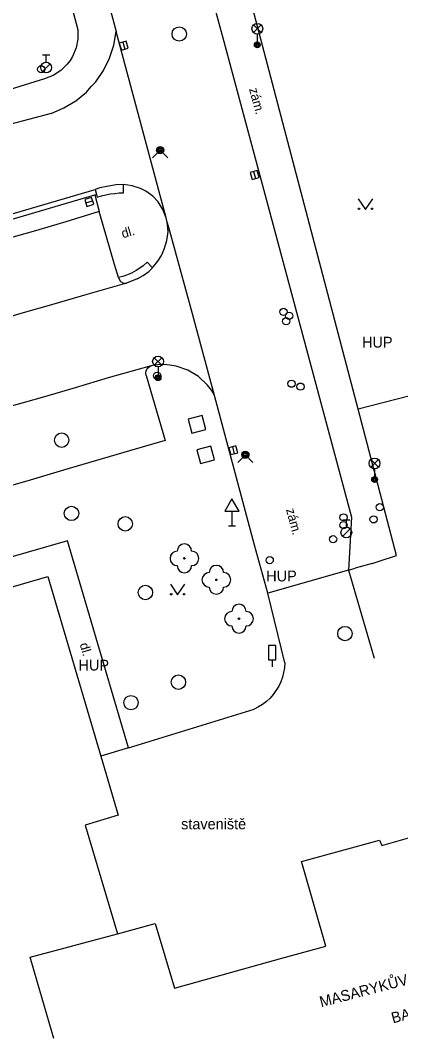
# Model space of a CAD drawing. Extents: x -600309 to -598967, y -1161267 to -1160292.
# Drawn here: x -599602.9 to -599576.5, y -1160733.1 to -1160662.5 of the extents above; entities that cross this region are included whole.
import ezdxf

# ---------------------------------------------------------------- set-up
doc = ezdxf.new("R2010")
doc.units = 0
for name, color, linetype in [('Level 10', 7, 'Continuous'), ('Level 11', 7, 'Continuous'), ('Level 22', 7, 'Continuous'), ('Level 25', 7, 'Continuous'), ('Level 26', 7, 'Continuous'), ('Level 27', 7, 'Continuous'), ('Level 28', 7, 'Continuous'), ('Level 31', 7, 'Continuous'), ('Level 33', 7, 'Continuous'), ('Level 34', 7, 'Continuous'), ('Level 36', 7, 'Continuous'), ('Level 38', 7, 'Continuous'), ('Level 40', 7, 'Continuous'), ('Level 41', 7, 'Continuous'), ('Level 42', 7, 'Continuous'), ('Level 5', 7, 'Continuous'), ('Level 6', 7, 'Continuous'), ('Level 7', 7, 'Continuous'), ('Level 8', 7, 'Continuous')]:
    doc.layers.add(name, color=color, linetype=linetype)

msp = doc.modelspace()

# ---------------------------------------------------------------- linework, layer by layer
at = {"layer": 'Level 10'}
for points in [[(-599592.86, -1160648.9699), (-599592.43, -1160650.55), (-599588.78, -1160664)], [(-599599.57, -1160650.9099), (-599596.25, -1160663.31)], [(-599600.76, -1160668.99), (-599599.8786, -1160668.6172), (-599599.0592, -1160668.1229), (-599598.3185, -1160667.517), (-599597.9817, -1160667.1278), (-599597.975, -1160667.12), (-599597.67, -1160666.81), (-599597.1313, -1160666.0219), (-599596.7091, -1160665.1631), (-599596.4133, -1160664.2529), (-599596.25, -1160663.31)], [(-599588.78, -1160664), (-599585.19, -1160677.35), (-599579.92, -1160697.03), (-599580.12, -1160700.7199)], [(-599600.76, -1160668.99), (-599605.1599, -1160670.1599), (-599609.72, -1160671.51), (-599627.05, -1160676.64)], [(-599595.74, -1160673.94), (-599596.24, -1160673.96), (-599596.9, -1160674.06), (-599597.39, -1160674.17), (-599597.71, -1160674.27)], [(-599592.77, -1160676.25), (-599593, -1160675.6599), (-599593.34, -1160675.13), (-599593.7, -1160674.75), (-599594.19, -1160674.39), (-599594.55, -1160674.21), (-599595.14, -1160674.02), (-599595.74, -1160673.94)], [(-599625.43, -1160682.4), (-599597.71, -1160674.27)], [(-599593.73, -1160679.71), (-599593.65, -1160679.63), (-599593.36, -1160679.26), (-599593.11, -1160678.86), (-599592.92, -1160678.42), (-599592.73, -1160677.82), (-599592.68, -1160677.51), (-599592.65, -1160677.19), (-599592.7, -1160676.56)], [(-599592.7, -1160676.56), (-599592.77, -1160676.25)], [(-599594.78, -1160680.49), (-599594.37, -1160680.25), (-599593.99, -1160679.9699), (-599593.73, -1160679.71)], [(-599595.53, -1160680.78), (-599598.28, -1160681.57), (-599600.58, -1160682.24), (-599602.86, -1160682.9), (-599605.15, -1160683.59), (-599607.45, -1160684.25), (-599609.75, -1160684.92), (-599612.03, -1160685.59), (-599614.32, -1160686.26), (-599616.61, -1160686.92), (-599618.89, -1160687.6)], [(-599594.78, -1160680.49), (-599595.53, -1160680.78)], [(-599593.81, -1160686.53), (-599596.8, -1160687.37), (-599599.09, -1160688.05), (-599601.38, -1160688.7199), (-599603.69, -1160689.38), (-599605.96, -1160690.05), (-599608.26, -1160690.7199), (-599610.56, -1160691.39), (-599612.84, -1160692.06), (-599615.13, -1160692.74), (-599617.42, -1160693.4099), (-599620.18, -1160694.21)], [(-599589.42, -1160688.59), (-599589.64, -1160688.2199), (-599589.9, -1160687.87), (-599590.53, -1160687.27), (-599591.27, -1160686.82), (-599592.09, -1160686.54), (-599592.52, -1160686.4699), (-599592.95, -1160686.44), (-599593.38, -1160686.46), (-599593.81, -1160686.53)], [(-599585.7199, -1160702.32), (-599586.65, -1160698.99), (-599589.42, -1160688.59)], [(-599580.12, -1160700.7199), (-599578.34, -1160706.83)], [(-599584.53, -1160707.1599), (-599585.7199, -1160702.32)], [(-599584.53, -1160707.1599), (-599584.56, -1160707.5), (-599584.7, -1160708.1599), (-599584.82, -1160708.48), (-599584.96, -1160708.78), (-599585.34, -1160709.35), (-599585.56, -1160709.6), (-599585.81, -1160709.83), (-599586.08, -1160710.04), (-599586.37, -1160710.2199), (-599586.67, -1160710.37)], [(-599595.39, -1160713.06), (-599586.67, -1160710.37)], [(-599595.39, -1160713.06), (-599597.32, -1160713.63)]]:
    msp.add_lwpolyline(points, dxfattribs=at)
at = {"layer": 'Level 11'}
for points in [[(-599601.96, -1160651.61), (-599598.9, -1160663.19)], [(-599598.9, -1160663.19), (-599598.9054, -1160663.8272), (-599599.0349, -1160664.4511), (-599599.2837, -1160665.0378), (-599599.45, -1160665.31), (-599599.6422, -1160665.5646), (-599600.0965, -1160666.0114), (-599600.6293, -1160666.361), (-599601.22, -1160666.6)], [(-599592.77, -1160676.25), (-599596.25, -1160663.31)], [(-599601.2199, -1160666.6), (-599606.02, -1160668.08), (-599610.4, -1160669.38), (-599611.86, -1160669.82)], [(-599595.73, -1160674.51), (-599595.74, -1160673.94)], [(-599625.29, -1160682.74), (-599617.73, -1160680.54), (-599597.74, -1160674.6599)], [(-599597.74, -1160674.6599), (-599597.62, -1160674.62)], [(-599597.74, -1160674.6599), (-599597.43, -1160675.81)], [(-599597.71, -1160674.27), (-599597.62, -1160674.62)], [(-599597.62, -1160674.62), (-599597.57, -1160674.81)], [(-599597.57, -1160674.81), (-599597.27, -1160674.7199), (-599596.9699, -1160674.65), (-599596.6599, -1160674.59), (-599596.35, -1160674.55), (-599596.04, -1160674.52), (-599595.73, -1160674.51)], [(-599597.43, -1160675.81), (-599599.74, -1160676.52), (-599602.02, -1160677.19), (-599604.34, -1160677.85), (-599606.63, -1160678.51), (-599608.94, -1160679.17), (-599611.2, -1160679.86), (-599613.52, -1160680.52), (-599615.79, -1160681.19), (-599618.1, -1160681.84), (-599622.67, -1160683.19), (-599624.94, -1160683.84)], [(-599596.08, -1160680.39), (-599596.37, -1160679.48), (-599597.43, -1160675.81)], [(-599589.42, -1160688.59), (-599591.02, -1160682.6599), (-599592.6, -1160676.9099), (-599592.7, -1160676.56)], [(-599594.09, -1160679.33), (-599594.38, -1160679.58), (-599594.53, -1160679.69), (-599594.85, -1160679.9), (-599595.18, -1160680.08), (-599595.53, -1160680.23), (-599595.71, -1160680.29), (-599596.08, -1160680.39)], [(-599593.73, -1160679.71), (-599594.09, -1160679.33)], [(-599596.08, -1160680.39), (-599596.04, -1160680.51), (-599595.94, -1160680.6599), (-599595.78, -1160680.76), (-599595.6599, -1160680.78), (-599595.53, -1160680.78)], [(-599594.1599, -1160687.2), (-599594.19, -1160687.03), (-599594.1599, -1160686.87), (-599594.09, -1160686.7199), (-599593.96, -1160686.6), (-599593.81, -1160686.53)], [(-599567.8, -1160686.54), (-599579.46, -1160689.53)], [(-599594.1599, -1160687.2), (-599592.85, -1160691.7199), (-599595.32, -1160692.44), (-599597.61, -1160693.11), (-599599.9, -1160693.78), (-599602.21, -1160694.46), (-599604.48, -1160695.12), (-599606.78, -1160695.79), (-599609.1, -1160696.48), (-599611.4099, -1160697.17), (-599613.67, -1160697.82), (-599615.96, -1160698.5), (-599618.21, -1160699.15), (-599619.54, -1160694.49)], [(-599599.62, -1160698.68), (-599608.49, -1160701.2199), (-599608.04, -1160702.77)], [(-599595.39, -1160713.06), (-599596.98, -1160707.65), (-599599.62, -1160698.68)]]:
    msp.add_lwpolyline(points, dxfattribs=at)
at = {"layer": 'Level 22'}
for centre in [(-599591.51, -1160699.9), (-599589.29, -1160701.39), (-599587.7199, -1160704.09)]:
    msp.add_circle(centre, 0.05, dxfattribs=at)
for centre, start, end in [((-599591.51, -1160699.4), 0, 180), ((-599592.01, -1160699.9), 90, 270), ((-599591.01, -1160699.9), 270, 90), ((-599591.51, -1160700.4), 180, 0), ((-599589.29, -1160700.89), 0, 180), ((-599589.79, -1160701.39), 90, 270), ((-599588.79, -1160701.39), 270, 90), ((-599589.29, -1160701.89), 180, 0), ((-599588.2199, -1160704.09), 90, 270), ((-599587.7199, -1160703.59), 0, 180), ((-599587.2199, -1160704.09), 270, 90), ((-599587.7199, -1160704.59), 180, 0)]:
    msp.add_arc(centre, 0.5, start, end, dxfattribs=at)
at = {"layer": 'Level 25'}
for radius in [0.25, 0.0303]:
    msp.add_circle((-599593.4, -1160687.2199), radius, dxfattribs=at)
at = {"layer": 'Level 26'}
for points in [[(-599590.0282, -1160690.9445), (-599590.2855, -1160689.9782), (-599591.2518, -1160690.2355), (-599590.9945, -1160691.2018)], [(-599589.4182, -1160693.0645), (-599589.6755, -1160692.0982), (-599590.6418, -1160692.3555), (-599590.3845, -1160693.3218)]]:
    msp.add_lwpolyline(points, close=True, dxfattribs=at)
at = {"layer": 'Level 27'}
for p, q in [((-599595.7914, -1160664.0505), (-599595.6484, -1160664.5295)), ((-599586.7115, -1160673.0305), (-599586.5685, -1160673.5095)), ((-599598.359, -1160675.2135), (-599597.881, -1160675.0665)), ((-599588.1743, -1160692.1484), (-599588.0457, -1160692.6316))]:
    msp.add_line(p, q, dxfattribs=at)
for points in [[(-599596.031, -1160664.122), (-599595.8879, -1160664.6011), (-599595.4088, -1160664.458), (-599595.5519, -1160663.9789)], [(-599586.9511, -1160673.102), (-599586.808, -1160673.5811), (-599586.3289, -1160673.438), (-599586.472, -1160672.9589)], [(-599598.2855, -1160675.4524), (-599597.8076, -1160675.3055), (-599597.9545, -1160674.8276), (-599598.4324, -1160674.9745)], [(-599588.4159, -1160692.2127), (-599588.2873, -1160692.6959), (-599587.8041, -1160692.5673), (-599587.9327, -1160692.0841)]]:
    msp.add_lwpolyline(points, close=True, dxfattribs=at)
for centre in [(-599591.87, -1160663.48), (-599600.03, -1160691.69), (-599599.35, -1160696.78), (-599595.62, -1160697.5), (-599594.2199, -1160702.27), (-599580.37, -1160705.12), (-599591.93, -1160708.5), (-599595.2199, -1160709.92)]:
    msp.add_circle(centre, 0.5, dxfattribs=at)
at = {"layer": 'Level 28'}
for p, q in [((-599601.36, -1160664.935), (-599600.86, -1160664.935)), ((-599601.11, -1160665.435), (-599601.11, -1160664.935)), ((-599601.368, -1160666.082), (-599600.838, -1160665.552)), ((-599580.52, -1160697.225), (-599580.02, -1160697.225)), ((-599580.27, -1160697.725), (-599580.27, -1160697.225)), ((-599580.528, -1160698.372), (-599579.998, -1160697.842))]:
    msp.add_line(p, q, dxfattribs=at)
for centre, radius in [((-599601.11, -1160665.81), 0.375), ((-599601.45, -1160665.93), 0.25), ((-599584.63, -1160682.78), 0.25), ((-599584.24, -1160683.05), 0.25), ((-599584.45, -1160683.43), 0.25), ((-599584.08, -1160687.77), 0.25), ((-599583.45, -1160687.9699), 0.25), ((-599577.95, -1160696.35), 0.25), ((-599580.47, -1160697.05), 0.25), ((-599578.38, -1160697.19), 0.25), ((-599580.4699, -1160697.59), 0.25), ((-599580.27, -1160698.1), 0.375)]:
    msp.add_circle(centre, radius, dxfattribs=at)
at = {"layer": 'Level 31'}
for points in [[(-599593.73, -1160672.08), (-599593.2, -1160671.55), (-599592.67, -1160672.08)], [(-599587.81, -1160693.23), (-599587.28, -1160692.7), (-599586.75, -1160693.23)]]:
    msp.add_lwpolyline(points, dxfattribs=at)
for centre, radius in [((-599593.2, -1160671.55), 0.25), ((-599593.2, -1160671.55), 0.18), ((-599593.2, -1160671.55), 0.11), ((-599587.28, -1160692.7), 0.25), ((-599587.28, -1160692.7), 0.18), ((-599587.28, -1160692.7), 0.11), ((-599581.19, -1160698.57), 0.25), ((-599585.59, -1160700.02), 0.25)]:
    msp.add_circle(centre, radius, dxfattribs=at)
at = {"layer": 'Level 33'}
for p, q in [((-599586.715, -1160663.38), (-599586.185, -1160662.85)), ((-599586.715, -1160662.85), (-599586.185, -1160663.38)), ((-599586.45, -1160663.49), (-599586.45, -1160664.24)), ((-599593.605, -1160686.49), (-599593.075, -1160685.96)), ((-599593.605, -1160685.96), (-599593.075, -1160686.49)), ((-599593.34, -1160686.6), (-599593.34, -1160687.35)), ((-599578.575, -1160693.57), (-599578.045, -1160693.04)), ((-599578.575, -1160693.04), (-599578.045, -1160693.57)), ((-599578.31, -1160693.68), (-599578.31, -1160694.43))]:
    msp.add_line(p, q, dxfattribs=at)
for centre, radius in [((-599586.45, -1160663.115), 0.375), ((-599586.45, -1160664.24), 0.2), ((-599586.45, -1160664.24), 0.1445), ((-599586.45, -1160664.24), 0.0876), ((-599593.34, -1160686.225), 0.375), ((-599593.34, -1160687.35), 0.2), ((-599593.34, -1160687.35), 0.1445), ((-599593.34, -1160687.35), 0.0876), ((-599578.31, -1160693.305), 0.375), ((-599578.31, -1160694.43), 0.2), ((-599578.31, -1160694.43), 0.1445), ((-599578.31, -1160694.43), 0.0876)]:
    msp.add_circle(centre, radius, dxfattribs=at)
at = {"layer": 'Level 34'}
for p, q in [((-599588.21, -1160696.622), (-599588.21, -1160697.64)), ((-599588.46, -1160697.64), (-599587.96, -1160697.64))]:
    msp.add_line(p, q, dxfattribs=at)
msp.add_lwpolyline([(-599588.71, -1160696.622), (-599587.71, -1160696.622), (-599588.21, -1160695.756)], close=True, dxfattribs=at)
at = {"layer": 'Level 36'}
for points in [[(-599579.44, -1160674.92), (-599578.94, -1160675.67), (-599578.44, -1160674.92)], [(-599592.48, -1160701.69), (-599591.98, -1160702.44), (-599591.48, -1160701.69)]]:
    msp.add_lwpolyline(points, dxfattribs=at)
for centre in [(-599579.3902, -1160675.6198), (-599578.4908, -1160675.6198), (-599592.4302, -1160702.3898), (-599591.5308, -1160702.3898)]:
    msp.add_circle(centre, 0.05, dxfattribs=at)
at = {"layer": 'Level 38'}
msp.add_line((-599585.42, -1160706.945), (-599585.42, -1160707.43), dxfattribs=at)
msp.add_lwpolyline([(-599585.67, -1160706.945), (-599585.17, -1160706.945), (-599585.17, -1160705.945), (-599585.67, -1160705.945)], close=True, dxfattribs=at)
at = {"layer": 'Level 5'}
for points in [[(-599606.5, -1160702.75), (-599600.98, -1160701.1599)], [(-599600.98, -1160701.1599), (-599597.32, -1160713.63)], [(-599597.32, -1160713.63), (-599596.11, -1160717.74)], [(-599596.11, -1160717.74), (-599598.39, -1160718.42)], [(-599598.39, -1160718.42), (-599596.15, -1160725.9699)], [(-599583.38, -1160720.95), (-599577.98, -1160719.48)], [(-599577.98, -1160719.48), (-599577.81, -1160719.84)], [(-599577.81, -1160719.84), (-599575.53, -1160719.19)], [(-599583.27, -1160721.35), (-599583.38, -1160720.95)], [(-599581.7, -1160726.84), (-599583.27, -1160721.35)], [(-599596.15, -1160725.9699), (-599593.53, -1160725.27)], [(-599593.53, -1160725.27), (-599592.2, -1160729.75)], [(-599602.2199, -1160727.6), (-599596.15, -1160725.9699)], [(-599584.74, -1160727.6599), (-599581.7, -1160726.84)], [(-599601.7199, -1160729.36), (-599602.2199, -1160727.6)], [(-599592.2, -1160729.75), (-599584.74, -1160727.6599)], [(-599600.58, -1160733.24), (-599601.7199, -1160729.36)]]:
    msp.add_lwpolyline(points, dxfattribs=at)
at = {"layer": 'Level 6'}
msp.add_lwpolyline([(-599580.12, -1160700.7199), (-599585.7199, -1160702.32)], dxfattribs=at)
at = {"layer": 'Level 7'}
for points in [[(-599576.78, -1160699.71), (-599579.46, -1160689.53), (-599587.14, -1160660.29)], [(-599578.4699, -1160700.26), (-599578, -1160700.1), (-599576.78, -1160699.71)], [(-599580.12, -1160700.7199), (-599579.65, -1160700.58)]]:
    msp.add_lwpolyline(points, dxfattribs=at)
at = {"layer": 'Level 8'}
msp.add_lwpolyline([(-599578.4699, -1160700.26), (-599579.65, -1160700.58)], dxfattribs=at)

# ---------------------------------------------------------------- texts
at = {"layer": 'Level 40'}
for s, rotation, p in [('zám.', 285.05, (-599587.03, -1160667.3)), (' dl.', 16.23, (-599596.01, -1160677.74)), ('zám.', 284.91, (-599584.46, -1160696.51)), ('dl.', 286.14, (-599598.79, -1160705.86))]:
    msp.add_text(s, height=0.65, rotation=rotation, dxfattribs=at).set_placement(p)
at = {"layer": 'Level 41'}
for p in [(-599579.18, -1160685.26), (-599585.83, -1160701.5), (-599598.86, -1160707.69)]:
    msp.add_text('HUP', height=0.75, dxfattribs=at).set_placement(p)
for s, p in [('MASARYKŮV ONKOLOGICKÝ ÚSTAV', (-599582.02, -1160731.08)), ('BAKEŠŮV PAVILON', (-599577.04, -1160732.2))]:
    msp.add_text(s, height=0.75, rotation=14.66, dxfattribs=at).set_placement(p)
at = {"layer": 'Level 42'}
msp.add_text('staveniště', height=0.75, dxfattribs=at).set_placement((-599591.74, -1160718.72))

doc.saveas('drawing.dxf')
